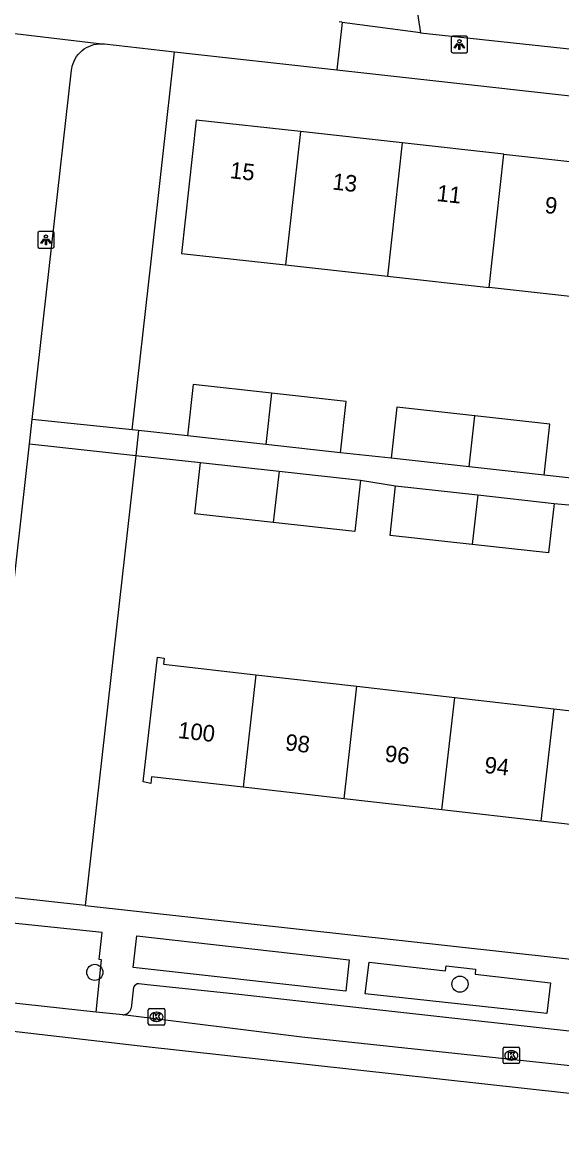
# Model space of a CAD drawing. Extents: x 162026 to 163499, y 387297 to 388169.
# Drawn here: x 162511 to 162543.8, y 387370.4 to 387437.6 of the extents above; entities that cross this region are included whole.
import ezdxf

# ---------------------------------------------------------------- set-up
doc = ezdxf.new("R2010")
doc.units = 0
for name, color, linetype in [('IMGEO_Boom', 7, 'Continuous'), ('IMGEO_Groenvoorziening', 7, 'Continuous'), ('IMGEO_Kolk', 7, 'Continuous'), ('IMGEO_Lichtpunt', 7, 'Continuous'), ('IMGEO_Pand', 7, 'Continuous'), ('IMGEO_Pand_nummerreeks', 7, 'Continuous'), ('IMGEO_Rijbaan_lokaal_gesloten', 7, 'Continuous'), ('IMGEO_Rijbaan_lokaal_open', 7, 'Continuous'), ('IMGEO_Voetpad_open', 7, 'Continuous')]:
    doc.layers.add(name, color=color, linetype=linetype)

msp = doc.modelspace()

# ---------------------------------------------------------------- linework, layer by layer
at = {"layer": 'IMGEO_Boom'}
for centre in [(162515.43, 387379.939), (162537.578, 387379.224)]:
    msp.add_circle(centre, 0.489, dxfattribs=at)
at = {"layer": 'IMGEO_Groenvoorziening'}
for points in [[(162517.702, 387412.864), (162518.852, 387423.115), (162520.267, 387435.824)], [(162517.916, 387411.315), (162514.853, 387383.996)]]:
    msp.add_lwpolyline(points, dxfattribs=at)
at = {"layer": 'IMGEO_Kolk'}
for p, q in [((162518.675, 387376.812), (162518.675, 387377.664)), ((162518.75, 387377.738), (162519.602, 387377.738)), ((162519.163, 387377.518), (162519.188, 387377.518)), ((162519.676, 387377.664), (162519.676, 387376.812)), ((162519.602, 387376.738), (162518.75, 387376.738)), ((162519.186, 387376.958), (162519.161, 387376.958)), ((162540.196, 387374.472), (162540.196, 387375.324)), ((162540.271, 387375.398), (162541.123, 387375.398)), ((162540.684, 387375.178), (162540.709, 387375.178)), ((162541.197, 387375.324), (162541.197, 387374.472)), ((162540.707, 387374.618), (162540.682, 387374.618)), ((162541.123, 387374.398), (162540.271, 387374.398))]:
    msp.add_line(p, q, dxfattribs=at)
for points in [[(162518.675, 387376.812), (162518.675, 387377.664)], [(162518.75, 387377.738), (162519.602, 387377.738)], [(162518.996, 387377.438), (162519.119, 387377.438), (162519.119, 387377.287), (162519.249, 387377.438), (162519.413, 387377.438), (162519.267, 387377.287), (162519.42, 387377.038), (162519.268, 387377.038), (162519.183, 387377.202), (162519.119, 387377.135), (162519.119, 387377.038), (162518.996, 387377.038), (162518.996, 387377.438)], [(162519.676, 387377.664), (162519.676, 387376.812)], [(162519.602, 387376.738), (162518.75, 387376.738)], [(162540.196, 387374.472), (162540.196, 387375.324)], [(162540.271, 387375.398), (162541.123, 387375.398)], [(162541.197, 387375.324), (162541.197, 387374.472)], [(162540.517, 387375.098), (162540.64, 387375.098), (162540.64, 387374.947), (162540.77, 387375.098), (162540.934, 387375.098), (162540.788, 387374.947), (162540.941, 387374.698), (162540.789, 387374.698), (162540.704, 387374.862), (162540.64, 387374.795), (162540.64, 387374.698), (162540.517, 387374.698), (162540.517, 387375.098)], [(162541.123, 387374.398), (162540.271, 387374.398)]]:
    msp.add_lwpolyline(points, dxfattribs=at)
for centre, start, end in [((162518.752, 387377.662), 91.55205, 178.44795), ((162518.752, 387377.662), 91.55205, 178.44795), ((162519.6, 387377.662), 1.55205, 88.44795), ((162519.6, 387377.662), 1.55205, 88.44795), ((162518.752, 387376.814), 181.55205, 268.44795), ((162518.752, 387376.814), 181.55205, 268.44795), ((162519.6, 387376.814), 271.55205, 358.44795), ((162519.6, 387376.814), 271.55205, 358.44795), ((162540.273, 387375.322), 91.55205, 178.44795), ((162540.273, 387375.322), 91.55205, 178.44795), ((162541.121, 387375.322), 1.55205, 88.44795), ((162541.121, 387375.322), 1.55205, 88.44795), ((162540.273, 387374.474), 181.55205, 268.44795), ((162540.273, 387374.474), 181.55205, 268.44795), ((162541.121, 387374.474), 271.55205, 358.44795), ((162541.121, 387374.474), 271.55205, 358.44795)]:
    msp.add_arc(centre, 0.0765, start, end, dxfattribs=at)
for centre, major_axis, ratio, start_param, end_param in [((162519.162, 387377.238), (-0.387, 0.002), 0.722429, 4.712389, 7.853982), ((162519.187, 387377.238), (-0.39, 0.002), 0.717154, 1.570796, 4.712389), ((162540.683, 387374.898), (-0.387, 0.002), 0.722429, 4.712389, 7.853982), ((162540.708, 387374.898), (-0.39, 0.002), 0.717154, 1.570796, 4.712389)]:
    msp.add_ellipse(centre, major_axis=major_axis, ratio=ratio, start_param=start_param, end_param=end_param, dxfattribs=at)
at = {"layer": 'IMGEO_Lichtpunt'}
for p, q in [((162537.044, 387436.664), (162537.044, 387435.857)), ((162537.044, 387436.664), (162537.044, 387435.857)), ((162537.946, 387436.759), (162537.138, 387436.759)), ((162537.946, 387436.759), (162537.138, 387436.759)), ((162538.04, 387435.857), (162538.04, 387436.664)), ((162538.04, 387435.857), (162538.04, 387436.664)), ((162537.138, 387435.763), (162537.946, 387435.763)), ((162537.138, 387435.763), (162537.946, 387435.763)), ((162512.87, 387424.903), (162512.062, 387424.903)), ((162512.87, 387424.903), (162512.062, 387424.903)), ((162511.968, 387424.808), (162511.968, 387424.001)), ((162511.968, 387424.808), (162511.968, 387424.001)), ((162512.964, 387424.001), (162512.964, 387424.808)), ((162512.964, 387424.001), (162512.964, 387424.808)), ((162512.062, 387423.907), (162512.87, 387423.907)), ((162512.062, 387423.907), (162512.87, 387423.907))]:
    msp.add_line(p, q, dxfattribs=at)
for points in [[(162537.418, 387436.328), (162537.457, 387436.3), (162537.269, 387436.038), (162537.231, 387436.065), (162537.418, 387436.328)], [(162537.63, 387436.3), (162537.668, 387436.327), (162537.855, 387436.065), (162537.816, 387436.037), (162537.63, 387436.3)], [(162537.52, 387436.28), (162537.567, 387436.28), (162537.567, 387435.958), (162537.52, 387435.958), (162537.52, 387436.28)], [(162512.342, 387424.472), (162512.381, 387424.444), (162512.193, 387424.182), (162512.155, 387424.209), (162512.342, 387424.472)], [(162512.444, 387424.424), (162512.491, 387424.424), (162512.491, 387424.102), (162512.444, 387424.102), (162512.444, 387424.424)], [(162512.554, 387424.444), (162512.592, 387424.471), (162512.779, 387424.209), (162512.74, 387424.181), (162512.554, 387424.444)]]:
    msp.add_lwpolyline(points, dxfattribs=at)
for centre in [(162537.543, 387436.462), (162512.467, 387424.606)]:
    msp.add_circle(centre, 0.0994, dxfattribs=at)
for centre, start, end in [((162537.138, 387436.664), 90, 180), ((162537.138, 387436.664), 90, 180), ((162537.946, 387436.664), 0, 90), ((162537.946, 387436.664), 0, 90), ((162537.138, 387435.857), 180, 270), ((162537.138, 387435.857), 180, 270), ((162537.946, 387435.857), 270, 0), ((162537.946, 387435.857), 270, 360), ((162512.062, 387424.808), 90, 180), ((162512.062, 387424.808), 90, 180), ((162512.87, 387424.808), 0, 90), ((162512.87, 387424.808), 0, 90), ((162512.062, 387424.001), 180, 270), ((162512.062, 387424.001), 180, 270), ((162512.87, 387424.001), 270, 0), ((162512.87, 387424.001), 270, 360)]:
    msp.add_arc(centre, 0.0946, start, end, dxfattribs=at)
at = {"layer": 'IMGEO_Pand'}
for points in [[(162527.898, 387430.975), (162521.577, 387431.675), (162520.68, 387423.581), (162527.002, 387422.881)], [(162527.898, 387430.975), (162527.002, 387422.881)], [(162534.074, 387430.291), (162527.898, 387430.975)], [(162534.074, 387430.291), (162533.177, 387422.197)], [(162540.249, 387429.607), (162534.074, 387430.291)], [(162539.352, 387421.513), (162540.249, 387429.607)], [(162540.249, 387429.607), (162546.423, 387428.924)], [(162527.002, 387422.881), (162533.177, 387422.197)], [(162533.177, 387422.197), (162539.352, 387421.513)], [(162545.175, 387420.868), (162539.352, 387421.513)], [(162526.14, 387415.093), (162521.4, 387415.618), (162521.056, 387412.51)], [(162526.14, 387415.093), (162525.796, 387411.985)], [(162530.334, 387411.483), (162530.678, 387414.59), (162526.14, 387415.093)], [(162538.489, 387413.725), (162533.75, 387414.25), (162533.406, 387411.142)], [(162538.145, 387410.617), (162538.489, 387413.725)], [(162542.684, 387410.115), (162543.028, 387413.222), (162538.489, 387413.725)], [(162525.796, 387411.985), (162521.056, 387412.51)], [(162530.334, 387411.483), (162525.796, 387411.985)], [(162526.258, 387407.245), (162521.503, 387407.772), (162521.848, 387410.882)], [(162521.848, 387410.882), (162526.613, 387410.354)], [(162538.145, 387410.617), (162533.406, 387411.142)], [(162526.613, 387410.354), (162526.258, 387407.245)], [(162526.613, 387410.354), (162531.547, 387409.808)], [(162542.684, 387410.115), (162538.145, 387410.617)], [(162531.547, 387409.808), (162531.202, 387406.697), (162526.258, 387407.245)], [(162538.318, 387405.912), (162533.341, 387406.466), (162533.676, 387409.475)], [(162533.676, 387409.475), (162538.661, 387408.919)], [(162538.661, 387408.919), (162538.318, 387405.912)], [(162538.661, 387408.919), (162543.287, 387408.404)], [(162543.287, 387408.404), (162542.951, 387405.396), (162538.318, 387405.912)], [(162524.426, 387391.176), (162518.866, 387391.81), (162518.818, 387391.394), (162518.368, 387391.51), (162519.229, 387399.063), (162519.632, 387399.017), (162519.589, 387398.639), (162525.204, 387397.999)], [(162525.204, 387397.999), (162524.426, 387391.176)], [(162525.204, 387397.999), (162531.332, 387397.301)], [(162530.554, 387390.478), (162531.332, 387397.301)], [(162531.332, 387397.301), (162537.259, 387396.625)], [(162536.481, 387389.803), (162537.259, 387396.625)], [(162537.259, 387396.625), (162543.27, 387395.94)], [(162543.27, 387395.94), (162542.492, 387389.118)], [(162543.27, 387395.94), (162549.328, 387395.25)], [(162530.554, 387390.478), (162524.426, 387391.176)], [(162536.481, 387389.803), (162530.554, 387390.478)], [(162542.492, 387389.118), (162536.481, 387389.803)], [(162548.55, 387388.427), (162542.492, 387389.118)]]:
    msp.add_lwpolyline(points, dxfattribs=at)
at = {"layer": 'IMGEO_Rijbaan_lokaal_gesloten'}
for points in [[(162515.504, 387377.53), (162507.888, 387378.356), (162502.394, 387378.935)], [(162564.23, 387370.379), (162559.818, 387370.862), (162518.186, 387375.46), (162507.846, 387376.647), (162492.641, 387378.303)], [(162517.123, 387377.359), (162515.504, 387377.53)], [(162566.814, 387371.862), (162527.979, 387376.004), (162517.123, 387377.359)]]:
    msp.add_lwpolyline(points, dxfattribs=at)
at = {"layer": 'IMGEO_Rijbaan_lokaal_open'}
for points in [[(162531.114, 387463.071), (162535.182, 387436.966)], [(162535.182, 387436.966), (162572.06, 387433.011)]]:
    msp.add_lwpolyline(points, dxfattribs=at)
at = {"layer": 'IMGEO_Voetpad_open'}
for points in [[(162509.017, 387437.102), (162515.847, 387436.309)], [(162530.432, 387437.605), (162530.112, 387434.728)], [(162530.432, 387437.605), (162530.406, 387437.607), (162530.25, 387437.63)], [(162535.182, 387436.966), (162530.432, 387437.605)], [(162511.63, 387413.504), (162514.018, 387434.709), (162514.03, 387434.793), (162514.062, 387434.951), (162514.109, 387435.105), (162514.17, 387435.255), (162514.243, 387435.398), (162514.329, 387435.535), (162514.427, 387435.663), (162514.536, 387435.782), (162514.655, 387435.89), (162514.783, 387435.988), (162514.92, 387436.074), (162515.064, 387436.147), (162515.213, 387436.207), (162515.368, 387436.254), (162515.526, 387436.286), (162515.686, 387436.305), (162515.847, 387436.309)], [(162515.847, 387436.309), (162516.008, 387436.298), (162520.267, 387435.824)], [(162520.267, 387435.824), (162530.112, 387434.728)], [(162530.112, 387434.728), (162571.372, 387430.136), (162571.549, 387430.111)], [(162511.463, 387412.025), (162511.63, 387413.504)], [(162517.702, 387412.864), (162511.63, 387413.504)], [(162518.083, 387412.824), (162517.702, 387412.864)], [(162518.083, 387412.824), (162517.916, 387411.315)], [(162521.056, 387412.51), (162518.083, 387412.824)], [(162509.987, 387384.553), (162509.827, 387384.602), (162509.673, 387384.665), (162509.524, 387384.741), (162509.383, 387384.831), (162509.25, 387384.932), (162509.127, 387385.046), (162509.015, 387385.169), (162508.914, 387385.302), (162508.826, 387385.444), (162508.75, 387385.593), (162508.688, 387385.748), (162508.64, 387385.908), (162508.607, 387386.072), (162508.588, 387386.238), (162508.585, 387386.405), (162508.596, 387386.572), (162511.463, 387412.025)], [(162511.463, 387412.025), (162517.916, 387411.315)], [(162533.406, 387411.142), (162530.334, 387411.483)], [(162517.916, 387411.315), (162521.848, 387410.882)], [(162545.757, 387409.774), (162542.684, 387410.115)], [(162531.547, 387409.808), (162533.676, 387409.475)], [(162543.287, 387408.404), (162545.755, 387408.185)], [(162514.853, 387383.996), (162510.251, 387384.505), (162510.151, 387384.519), (162509.987, 387384.553)], [(162514.853, 387383.996), (162565.941, 387378.346)], [(162515.504, 387377.53), (162515.843, 387380.694), (162515.685, 387380.71), (162515.866, 387382.364), (162510.06, 387382.973), (162502.899, 387383.719)], [(162517.753, 387380.224), (162517.978, 387382.146), (162530.848, 387380.703), (162530.647, 387378.798), (162517.753, 387380.224)], [(162531.837, 387378.644), (162532.065, 387380.557), (162536.697, 387380.037), (162536.732, 387380.33), (162538.52, 387380.123), (162538.491, 387379.832), (162543.062, 387379.312), (162542.857, 387377.447), (162531.837, 387378.644)], [(162566.389, 387373.92), (162554.945, 387375.167), (162523.796, 387378.637), (162518.604, 387379.187), (162518.095, 387379.252)], [(162517.784, 387379.042), (162517.638, 387377.77)]]:
    msp.add_lwpolyline(points, dxfattribs=at)
for centre, radius, start, end in [((162518.108, 387378.898), 0.354, 92.03961, 156.01807), ((162517.112, 387377.901), 0.542, 271.15531, 346.0285)]:
    msp.add_arc(centre, radius, start, end, dxfattribs=at)

# ---------------------------------------------------------------- texts
at = {"layer": 'IMGEO_Pand_nummerreeks'}
for s, rotation, p in [('15', 353.68145, (162523.592, 387428.152)), ('13', 353.68145, (162529.804, 387427.464)), ('11', 353.68145, (162536.129, 387426.763)), ('9', 353.68028, (162542.686, 387426.038)), ('100', 353.49849, (162520.441, 387394.167)), ('98', 353.49849, (162526.942, 387393.425)), ('96', 353.49849, (162532.983, 387392.737)), ('94', 353.49849, (162539.027, 387392.049))]:
    msp.add_text(s, height=1, rotation=rotation, dxfattribs=at).set_placement(p)

doc.saveas('drawing.dxf')
